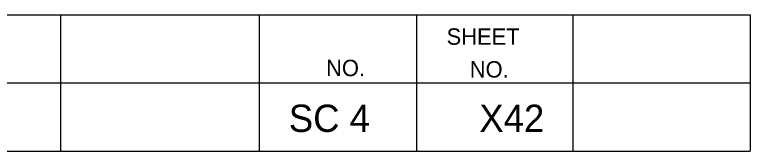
# Model space of a CAD drawing. Extents: x 1000 to 1162, y 999 to 8520.
# Drawn here: x 1148.08 to 1161.56, y 5815.05 to 5817.55 of the extents above; entities that cross this region are included whole.
import ezdxf

# ---------------------------------------------------------------- set-up
doc = ezdxf.new("R2010")
doc.units = 0
doc.layers.add('Level 20', color=7, linetype='Continuous')
doc.layers.add('Level 3', color=7, linetype='Continuous')

msp = doc.modelspace()

# ---------------------------------------------------------------- linework, layer by layer
at = {"layer": 'Level 3'}
for p, q in [((1133.055, 5817.546), (1161.555, 5817.546)), ((1133.055, 5817.546), (1161.555, 5817.546)), ((1133.055, 5817.546), (1161.555, 5817.546)), ((1133.055, 5817.546), (1161.555, 5817.546)), ((1133.055, 5817.546), (1161.555, 5817.546)), ((1133.055, 5817.546), (1161.555, 5817.546)), ((1133.055, 5817.546), (1161.555, 5817.546)), ((1133.055, 5817.546), (1161.555, 5817.546)), ((1133.055, 5817.546), (1161.555, 5817.546)), ((1133.055, 5817.546), (1161.555, 5817.546)), ((1133.055, 5817.546), (1161.555, 5817.546)), ((1133.055, 5817.546), (1161.555, 5817.546)), ((1133.055, 5817.546), (1161.555, 5817.546)), ((1133.055, 5817.546), (1161.555, 5817.546)), ((1133.055, 5817.546), (1161.555, 5817.546)), ((1133.055, 5817.546), (1161.555, 5817.546)), ((1133.055, 5817.546), (1161.555, 5817.546)), ((1133.055, 5817.546), (1161.555, 5817.546)), ((1133.055, 5817.546), (1161.555, 5817.546)), ((1133.055, 5817.546), (1161.555, 5817.546)), ((1133.055, 5817.546), (1161.555, 5817.546)), ((1133.055, 5817.546), (1161.555, 5817.546)), ((1133.055, 5817.546), (1161.555, 5817.546)), ((1133.055, 5817.546), (1161.555, 5817.546)), ((1133.055, 5817.546), (1161.555, 5817.546)), ((1133.055, 5817.546), (1161.555, 5817.546)), ((1133.055, 5817.546), (1161.555, 5817.546)), ((1133.055, 5817.546), (1161.555, 5817.546)), ((1133.055, 5817.546), (1161.555, 5817.546)), ((1133.055, 5817.546), (1161.555, 5817.546)), ((1133.055, 5817.546), (1161.555, 5817.546)), ((1133.055, 5817.546), (1161.555, 5817.546)), ((1133.055, 5817.546), (1161.555, 5817.546)), ((1133.055, 5817.546), (1161.555, 5817.546)), ((1133.055, 5817.546), (1161.555, 5817.546)), ((1133.055, 5817.546), (1161.555, 5817.546)), ((1133.055, 5817.546), (1161.555, 5817.546)), ((1133.055, 5817.546), (1161.555, 5817.546)), ((1133.055, 5817.546), (1161.555, 5817.546)), ((1133.055, 5817.546), (1161.555, 5817.546)), ((1148.913, 5817.546), (1148.913, 5815.046)), ((1148.913, 5817.546), (1148.913, 5815.046)), ((1148.913, 5817.546), (1148.913, 5815.046)), ((1148.913, 5817.546), (1148.913, 5815.046)), ((1148.913, 5817.546), (1148.913, 5815.046)), ((1148.913, 5817.546), (1148.913, 5815.046)), ((1148.913, 5817.546), (1148.913, 5815.046)), ((1148.913, 5817.546), (1148.913, 5815.046)), ((1148.913, 5817.546), (1148.913, 5815.046)), ((1148.913, 5817.546), (1148.913, 5815.046)), ((1148.913, 5817.546), (1148.913, 5815.046)), ((1148.913, 5817.546), (1148.913, 5815.046)), ((1148.913, 5817.546), (1148.913, 5815.046)), ((1148.913, 5817.546), (1148.913, 5815.046)), ((1148.913, 5817.546), (1148.913, 5815.046)), ((1148.913, 5817.546), (1148.913, 5815.046)), ((1148.913, 5817.546), (1148.913, 5815.046)), ((1148.913, 5817.546), (1148.913, 5815.046)), ((1148.913, 5817.546), (1148.913, 5815.046)), ((1148.913, 5817.546), (1148.913, 5815.046)), ((1148.913, 5817.546), (1148.913, 5815.046)), ((1148.913, 5817.546), (1148.913, 5815.046)), ((1148.913, 5817.546), (1148.913, 5815.046)), ((1148.913, 5817.546), (1148.913, 5815.046)), ((1148.913, 5817.546), (1148.913, 5815.046)), ((1148.913, 5817.546), (1148.913, 5815.046)), ((1148.913, 5817.546), (1148.913, 5815.046)), ((1148.913, 5817.546), (1148.913, 5815.046)), ((1148.913, 5817.546), (1148.913, 5815.046)), ((1148.913, 5817.546), (1148.913, 5815.046)), ((1148.913, 5817.546), (1148.913, 5815.046)), ((1148.913, 5817.546), (1148.913, 5815.046)), ((1148.913, 5817.546), (1148.913, 5815.046)), ((1148.913, 5817.546), (1148.913, 5815.046)), ((1148.913, 5817.546), (1148.913, 5815.046)), ((1148.913, 5817.546), (1148.913, 5815.046)), ((1148.913, 5817.546), (1148.913, 5815.046)), ((1148.913, 5817.546), (1148.913, 5815.046)), ((1148.913, 5817.546), (1148.913, 5815.046)), ((1148.913, 5817.546), (1148.913, 5815.046)), ((1152.554, 5817.546), (1152.554, 5815.046)), ((1152.554, 5817.546), (1152.554, 5815.046)), ((1152.554, 5817.546), (1152.554, 5815.046)), ((1152.554, 5817.546), (1152.554, 5815.046)), ((1152.554, 5817.546), (1152.554, 5815.046)), ((1152.554, 5817.546), (1152.554, 5815.046)), ((1152.554, 5817.546), (1152.554, 5815.046)), ((1152.554, 5817.546), (1152.554, 5815.046)), ((1152.554, 5817.546), (1152.554, 5815.046)), ((1152.554, 5817.546), (1152.554, 5815.046)), ((1152.554, 5817.546), (1152.554, 5815.046)), ((1152.554, 5817.546), (1152.554, 5815.046)), ((1152.554, 5817.546), (1152.554, 5815.046)), ((1152.554, 5817.546), (1152.554, 5815.046)), ((1152.554, 5817.546), (1152.554, 5815.046)), ((1152.554, 5817.546), (1152.554, 5815.046)), ((1152.554, 5817.546), (1152.554, 5815.046)), ((1152.554, 5817.546), (1152.554, 5815.046)), ((1152.554, 5817.546), (1152.554, 5815.046)), ((1152.554, 5817.546), (1152.554, 5815.046)), ((1152.554, 5817.546), (1152.554, 5815.046)), ((1152.554, 5817.546), (1152.554, 5815.046)), ((1152.554, 5817.546), (1152.554, 5815.046)), ((1152.554, 5817.546), (1152.554, 5815.046)), ((1152.554, 5817.546), (1152.554, 5815.046)), ((1152.554, 5817.546), (1152.554, 5815.046)), ((1152.554, 5817.546), (1152.554, 5815.046)), ((1152.554, 5817.546), (1152.554, 5815.046)), ((1152.554, 5817.546), (1152.554, 5815.046)), ((1152.554, 5817.546), (1152.554, 5815.046)), ((1152.554, 5817.546), (1152.554, 5815.046)), ((1152.554, 5817.546), (1152.554, 5815.046)), ((1152.554, 5817.546), (1152.554, 5815.046)), ((1152.554, 5817.546), (1152.554, 5815.046)), ((1152.554, 5817.546), (1152.554, 5815.046)), ((1152.554, 5817.546), (1152.554, 5815.046)), ((1152.554, 5817.546), (1152.554, 5815.046)), ((1152.554, 5817.546), (1152.554, 5815.046)), ((1152.554, 5817.546), (1152.554, 5815.046)), ((1152.554, 5817.546), (1152.554, 5815.046)), ((1155.44, 5817.546), (1155.44, 5815.046)), ((1155.44, 5817.546), (1155.44, 5815.046)), ((1155.44, 5817.546), (1155.44, 5815.046)), ((1155.44, 5817.546), (1155.44, 5815.046)), ((1155.44, 5817.546), (1155.44, 5815.046)), ((1155.44, 5817.546), (1155.44, 5815.046)), ((1155.44, 5817.546), (1155.44, 5815.046)), ((1155.44, 5817.546), (1155.44, 5815.046)), ((1155.44, 5817.546), (1155.44, 5815.046)), ((1155.44, 5817.546), (1155.44, 5815.046)), ((1155.44, 5817.546), (1155.44, 5815.046)), ((1155.44, 5817.546), (1155.44, 5815.046)), ((1155.44, 5817.546), (1155.44, 5815.046)), ((1155.44, 5817.546), (1155.44, 5815.046)), ((1155.44, 5817.546), (1155.44, 5815.046)), ((1155.44, 5817.546), (1155.44, 5815.046)), ((1155.44, 5817.546), (1155.44, 5815.046)), ((1155.44, 5817.546), (1155.44, 5815.046)), ((1155.44, 5817.546), (1155.44, 5815.046)), ((1155.44, 5817.546), (1155.44, 5815.046)), ((1155.44, 5817.546), (1155.44, 5815.046)), ((1155.44, 5817.546), (1155.44, 5815.046)), ((1155.44, 5817.546), (1155.44, 5815.046)), ((1155.44, 5817.546), (1155.44, 5815.046)), ((1155.44, 5817.546), (1155.44, 5815.046)), ((1155.44, 5817.546), (1155.44, 5815.046)), ((1155.44, 5817.546), (1155.44, 5815.046)), ((1155.44, 5817.546), (1155.44, 5815.046)), ((1155.44, 5817.546), (1155.44, 5815.046)), ((1155.44, 5817.546), (1155.44, 5815.046)), ((1155.44, 5817.546), (1155.44, 5815.046)), ((1155.44, 5817.546), (1155.44, 5815.046)), ((1155.44, 5817.546), (1155.44, 5815.046)), ((1155.44, 5817.546), (1155.44, 5815.046)), ((1155.44, 5817.546), (1155.44, 5815.046)), ((1155.44, 5817.546), (1155.44, 5815.046)), ((1155.44, 5817.546), (1155.44, 5815.046)), ((1155.44, 5817.546), (1155.44, 5815.046)), ((1155.44, 5817.546), (1155.44, 5815.046)), ((1155.44, 5817.546), (1155.44, 5815.046)), ((1158.305, 5817.546), (1158.305, 5815.046)), ((1158.305, 5817.546), (1158.305, 5815.046)), ((1158.305, 5817.546), (1158.305, 5815.046)), ((1158.305, 5817.546), (1158.305, 5815.046)), ((1158.305, 5817.546), (1158.305, 5815.046)), ((1158.305, 5817.546), (1158.305, 5815.046)), ((1158.305, 5817.546), (1158.305, 5815.046)), ((1158.305, 5817.546), (1158.305, 5815.046)), ((1158.305, 5817.546), (1158.305, 5815.046)), ((1158.305, 5817.546), (1158.305, 5815.046)), ((1158.305, 5817.546), (1158.305, 5815.046)), ((1158.305, 5817.546), (1158.305, 5815.046)), ((1158.305, 5817.546), (1158.305, 5815.046)), ((1158.305, 5817.546), (1158.305, 5815.046)), ((1158.305, 5817.546), (1158.305, 5815.046)), ((1158.305, 5817.546), (1158.305, 5815.046)), ((1158.305, 5817.546), (1158.305, 5815.046)), ((1158.305, 5817.546), (1158.305, 5815.046)), ((1158.305, 5817.546), (1158.305, 5815.046)), ((1158.305, 5817.546), (1158.305, 5815.046)), ((1158.305, 5817.546), (1158.305, 5815.046)), ((1158.305, 5817.546), (1158.305, 5815.046)), ((1158.305, 5817.546), (1158.305, 5815.046)), ((1158.305, 5817.546), (1158.305, 5815.046)), ((1158.305, 5817.546), (1158.305, 5815.046)), ((1158.305, 5817.546), (1158.305, 5815.046)), ((1158.305, 5817.546), (1158.305, 5815.046)), ((1158.305, 5817.546), (1158.305, 5815.046)), ((1158.305, 5817.546), (1158.305, 5815.046)), ((1158.305, 5817.546), (1158.305, 5815.046)), ((1158.305, 5817.546), (1158.305, 5815.046)), ((1158.305, 5817.546), (1158.305, 5815.046)), ((1158.305, 5817.546), (1158.305, 5815.046)), ((1158.305, 5817.546), (1158.305, 5815.046)), ((1158.305, 5817.546), (1158.305, 5815.046)), ((1158.305, 5817.546), (1158.305, 5815.046)), ((1158.305, 5817.546), (1158.305, 5815.046)), ((1158.305, 5817.546), (1158.305, 5815.046)), ((1158.305, 5817.546), (1158.305, 5815.046)), ((1158.305, 5817.546), (1158.305, 5815.046)), ((1161.555, 5817.546), (1161.555, 5815.046)), ((1161.555, 5817.546), (1161.555, 5815.046)), ((1161.555, 5817.546), (1161.555, 5815.046)), ((1161.555, 5817.546), (1161.555, 5815.046)), ((1161.555, 5817.546), (1161.555, 5815.046)), ((1161.555, 5817.546), (1161.555, 5815.046)), ((1161.555, 5817.546), (1161.555, 5815.046)), ((1161.555, 5817.546), (1161.555, 5815.046)), ((1161.555, 5817.546), (1161.555, 5815.046)), ((1161.555, 5817.546), (1161.555, 5815.046)), ((1161.555, 5817.546), (1161.555, 5815.046)), ((1161.555, 5817.546), (1161.555, 5815.046)), ((1161.555, 5817.546), (1161.555, 5815.046)), ((1161.555, 5817.546), (1161.555, 5815.046)), ((1161.555, 5817.546), (1161.555, 5815.046)), ((1161.555, 5817.546), (1161.555, 5815.046)), ((1161.555, 5817.546), (1161.555, 5815.046)), ((1161.555, 5817.546), (1161.555, 5815.046)), ((1161.555, 5817.546), (1161.555, 5815.046)), ((1161.555, 5817.546), (1161.555, 5815.046)), ((1161.555, 5817.546), (1161.555, 5815.046)), ((1161.555, 5817.546), (1161.555, 5815.046)), ((1161.555, 5817.546), (1161.555, 5815.046)), ((1161.555, 5817.546), (1161.555, 5815.046)), ((1161.555, 5817.546), (1161.555, 5815.046)), ((1161.555, 5817.546), (1161.555, 5815.046)), ((1161.555, 5817.546), (1161.555, 5815.046)), ((1161.555, 5817.546), (1161.555, 5815.046)), ((1161.555, 5817.546), (1161.555, 5815.046)), ((1161.555, 5817.546), (1161.555, 5815.046)), ((1161.555, 5817.546), (1161.555, 5815.046)), ((1161.555, 5817.546), (1161.555, 5815.046)), ((1161.555, 5817.546), (1161.555, 5815.046)), ((1161.555, 5817.546), (1161.555, 5815.046)), ((1161.555, 5817.546), (1161.555, 5815.046)), ((1161.555, 5817.546), (1161.555, 5815.046)), ((1161.555, 5817.546), (1161.555, 5815.046)), ((1161.555, 5817.546), (1161.555, 5815.046)), ((1161.555, 5817.546), (1161.555, 5815.046)), ((1161.555, 5817.546), (1161.555, 5815.046)), ((1133.055, 5816.296), (1161.555, 5816.296)), ((1133.055, 5816.296), (1161.555, 5816.296)), ((1133.055, 5816.296), (1161.555, 5816.296)), ((1133.055, 5816.296), (1161.555, 5816.296)), ((1133.055, 5816.296), (1161.555, 5816.296)), ((1133.055, 5816.296), (1161.555, 5816.296)), ((1133.055, 5816.296), (1161.555, 5816.296)), ((1133.055, 5816.296), (1161.555, 5816.296)), ((1133.055, 5816.296), (1161.555, 5816.296)), ((1133.055, 5816.296), (1161.555, 5816.296)), ((1133.055, 5816.296), (1161.555, 5816.296)), ((1133.055, 5816.296), (1161.555, 5816.296)), ((1133.055, 5816.296), (1161.555, 5816.296)), ((1133.055, 5816.296), (1161.555, 5816.296)), ((1133.055, 5816.296), (1161.555, 5816.296)), ((1133.055, 5816.296), (1161.555, 5816.296)), ((1133.055, 5816.296), (1161.555, 5816.296)), ((1133.055, 5816.296), (1161.555, 5816.296)), ((1133.055, 5816.296), (1161.555, 5816.296)), ((1133.055, 5816.296), (1161.555, 5816.296)), ((1133.055, 5816.296), (1161.555, 5816.296)), ((1133.055, 5816.296), (1161.555, 5816.296)), ((1133.055, 5816.296), (1161.555, 5816.296)), ((1133.055, 5816.296), (1161.555, 5816.296)), ((1133.055, 5816.296), (1161.555, 5816.296)), ((1133.055, 5816.296), (1161.555, 5816.296)), ((1133.055, 5816.296), (1161.555, 5816.296)), ((1133.055, 5816.296), (1161.555, 5816.296)), ((1133.055, 5816.296), (1161.555, 5816.296)), ((1133.055, 5816.296), (1161.555, 5816.296)), ((1133.055, 5816.296), (1161.555, 5816.296)), ((1133.055, 5816.296), (1161.555, 5816.296)), ((1133.055, 5816.296), (1161.555, 5816.296)), ((1133.055, 5816.296), (1161.555, 5816.296)), ((1133.055, 5816.296), (1161.555, 5816.296)), ((1133.055, 5816.296), (1161.555, 5816.296)), ((1133.055, 5816.296), (1161.555, 5816.296)), ((1133.055, 5816.296), (1161.555, 5816.296)), ((1133.055, 5816.296), (1161.555, 5816.296)), ((1133.055, 5816.296), (1161.555, 5816.296)), ((1133.055, 5815.046), (1161.555, 5815.046)), ((1133.055, 5815.046), (1161.555, 5815.046)), ((1133.055, 5815.046), (1161.555, 5815.046)), ((1133.055, 5815.046), (1161.555, 5815.046)), ((1133.055, 5815.046), (1161.555, 5815.046)), ((1133.055, 5815.046), (1161.555, 5815.046)), ((1133.055, 5815.046), (1161.555, 5815.046)), ((1133.055, 5815.046), (1161.555, 5815.046)), ((1133.055, 5815.046), (1161.555, 5815.046)), ((1133.055, 5815.046), (1161.555, 5815.046)), ((1133.055, 5815.046), (1161.555, 5815.046)), ((1133.055, 5815.046), (1161.555, 5815.046)), ((1133.055, 5815.046), (1161.555, 5815.046)), ((1133.055, 5815.046), (1161.555, 5815.046)), ((1133.055, 5815.046), (1161.555, 5815.046)), ((1133.055, 5815.046), (1161.555, 5815.046)), ((1133.055, 5815.046), (1161.555, 5815.046)), ((1133.055, 5815.046), (1161.555, 5815.046)), ((1133.055, 5815.046), (1161.555, 5815.046)), ((1133.055, 5815.046), (1161.555, 5815.046)), ((1133.055, 5815.046), (1161.555, 5815.046)), ((1133.055, 5815.046), (1161.555, 5815.046)), ((1133.055, 5815.046), (1161.555, 5815.046)), ((1133.055, 5815.046), (1161.555, 5815.046)), ((1133.055, 5815.046), (1161.555, 5815.046)), ((1133.055, 5815.046), (1161.555, 5815.046)), ((1133.055, 5815.046), (1161.555, 5815.046)), ((1133.055, 5815.046), (1161.555, 5815.046)), ((1133.055, 5815.046), (1161.555, 5815.046)), ((1133.055, 5815.046), (1161.555, 5815.046)), ((1133.055, 5815.046), (1161.555, 5815.046)), ((1133.055, 5815.046), (1161.555, 5815.046)), ((1133.055, 5815.046), (1161.555, 5815.046)), ((1133.055, 5815.046), (1161.555, 5815.046)), ((1133.055, 5815.046), (1161.555, 5815.046)), ((1133.055, 5815.046), (1161.555, 5815.046)), ((1133.055, 5815.046), (1161.555, 5815.046)), ((1133.055, 5815.046), (1161.555, 5815.046)), ((1133.055, 5815.046), (1161.555, 5815.046)), ((1133.055, 5815.046), (1161.555, 5815.046))]:
    msp.add_line(p, q, dxfattribs=at)

# ---------------------------------------------------------------- texts
at = {"layer": 'Level 20'}
for s, p in [('SC 4', (1153.099, 5815.4)), ('X42', (1156.59, 5815.4))]:
    msp.add_text(s, height=0.5, dxfattribs=at).set_placement(p)
at = {"layer": 'Level 3'}
for s, p in [('SHEET', (1155.99, 5816.996)), ('SHEET', (1155.99, 5816.996)), ('SHEET', (1155.99, 5816.996)), ('SHEET', (1155.99, 5816.996)), ('SHEET', (1155.99, 5816.996)), ('SHEET', (1155.99, 5816.996)), ('SHEET', (1155.99, 5816.996)), ('SHEET', (1155.99, 5816.996)), ('SHEET', (1155.99, 5816.996)), ('SHEET', (1155.99, 5816.996)), ('SHEET', (1155.99, 5816.996)), ('SHEET', (1155.99, 5816.996)), ('SHEET', (1155.99, 5816.996)), ('SHEET', (1155.99, 5816.996)), ('SHEET', (1155.99, 5816.996)), ('SHEET', (1155.99, 5816.996)), ('SHEET', (1155.99, 5816.996)), ('SHEET', (1155.99, 5816.996)), ('SHEET', (1155.99, 5816.996)), ('SHEET', (1155.99, 5816.996)), ('SHEET', (1155.99, 5816.996)), ('SHEET', (1155.99, 5816.996)), ('SHEET', (1155.99, 5816.996)), ('SHEET', (1155.99, 5816.996)), ('SHEET', (1155.99, 5816.996)), ('SHEET', (1155.99, 5816.996)), ('SHEET', (1155.99, 5816.996)), ('SHEET', (1155.99, 5816.996)), ('SHEET', (1155.99, 5816.996)), ('SHEET', (1155.99, 5816.996)), ('SHEET', (1155.99, 5816.996)), ('SHEET', (1155.99, 5816.996)), ('SHEET', (1155.99, 5816.996)), ('SHEET', (1155.99, 5816.996)), ('SHEET', (1155.99, 5816.996)), ('SHEET', (1155.99, 5816.996)), ('SHEET', (1155.99, 5816.996)), ('SHEET', (1155.99, 5816.996)), ('SHEET', (1155.99, 5816.996)), ('SHEET', (1155.99, 5816.996)), ('NO.', (1153.782, 5816.421)), ('NO.', (1153.782, 5816.421)), ('NO.', (1153.782, 5816.421)), ('NO.', (1153.782, 5816.421)), ('NO.', (1153.782, 5816.421)), ('NO.', (1153.782, 5816.421)), ('NO.', (1153.782, 5816.421)), ('NO.', (1153.782, 5816.421)), ('NO.', (1153.782, 5816.421)), ('NO.', (1153.782, 5816.421)), ('NO.', (1153.782, 5816.421)), ('NO.', (1153.782, 5816.421)), ('NO.', (1153.782, 5816.421)), ('NO.', (1153.782, 5816.421)), ('NO.', (1153.782, 5816.421)), ('NO.', (1153.782, 5816.421)), ('NO.', (1153.782, 5816.421)), ('NO.', (1153.782, 5816.421)), ('NO.', (1153.782, 5816.421)), ('NO.', (1153.782, 5816.421)), ('NO.', (1153.782, 5816.421)), ('NO.', (1153.782, 5816.421)), ('NO.', (1153.782, 5816.421)), ('NO.', (1153.782, 5816.421)), ('NO.', (1153.782, 5816.421)), ('NO.', (1153.782, 5816.421)), ('NO.', (1153.782, 5816.421)), ('NO.', (1153.782, 5816.421)), ('NO.', (1153.782, 5816.421)), ('NO.', (1153.782, 5816.421)), ('NO.', (1153.782, 5816.421)), ('NO.', (1153.782, 5816.421)), ('NO.', (1153.782, 5816.421)), ('NO.', (1153.782, 5816.421)), ('NO.', (1153.782, 5816.421)), ('NO.', (1153.782, 5816.421)), ('NO.', (1153.782, 5816.421)), ('NO.', (1153.782, 5816.421)), ('NO.', (1153.782, 5816.421)), ('NO.', (1153.782, 5816.421)), ('NO.', (1156.415, 5816.396)), ('NO.', (1156.415, 5816.396)), ('NO.', (1156.415, 5816.396)), ('NO.', (1156.415, 5816.396)), ('NO.', (1156.415, 5816.396)), ('NO.', (1156.415, 5816.396)), ('NO.', (1156.415, 5816.396)), ('NO.', (1156.415, 5816.396)), ('NO.', (1156.415, 5816.396)), ('NO.', (1156.415, 5816.396)), ('NO.', (1156.415, 5816.396)), ('NO.', (1156.415, 5816.396)), ('NO.', (1156.415, 5816.396)), ('NO.', (1156.415, 5816.396)), ('NO.', (1156.415, 5816.396)), ('NO.', (1156.415, 5816.396)), ('NO.', (1156.415, 5816.396)), ('NO.', (1156.415, 5816.396)), ('NO.', (1156.415, 5816.396)), ('NO.', (1156.415, 5816.396)), ('NO.', (1156.415, 5816.396)), ('NO.', (1156.415, 5816.396)), ('NO.', (1156.415, 5816.396)), ('NO.', (1156.415, 5816.396)), ('NO.', (1156.415, 5816.396)), ('NO.', (1156.415, 5816.396)), ('NO.', (1156.415, 5816.396)), ('NO.', (1156.415, 5816.396)), ('NO.', (1156.415, 5816.396)), ('NO.', (1156.415, 5816.396)), ('NO.', (1156.415, 5816.396)), ('NO.', (1156.415, 5816.396)), ('NO.', (1156.415, 5816.396)), ('NO.', (1156.415, 5816.396)), ('NO.', (1156.415, 5816.396)), ('NO.', (1156.415, 5816.396)), ('NO.', (1156.415, 5816.396)), ('NO.', (1156.415, 5816.396)), ('NO.', (1156.415, 5816.396)), ('NO.', (1156.415, 5816.396))]:
    msp.add_text(s, height=0.3, dxfattribs=at).set_placement(p)

doc.saveas('drawing.dxf')
